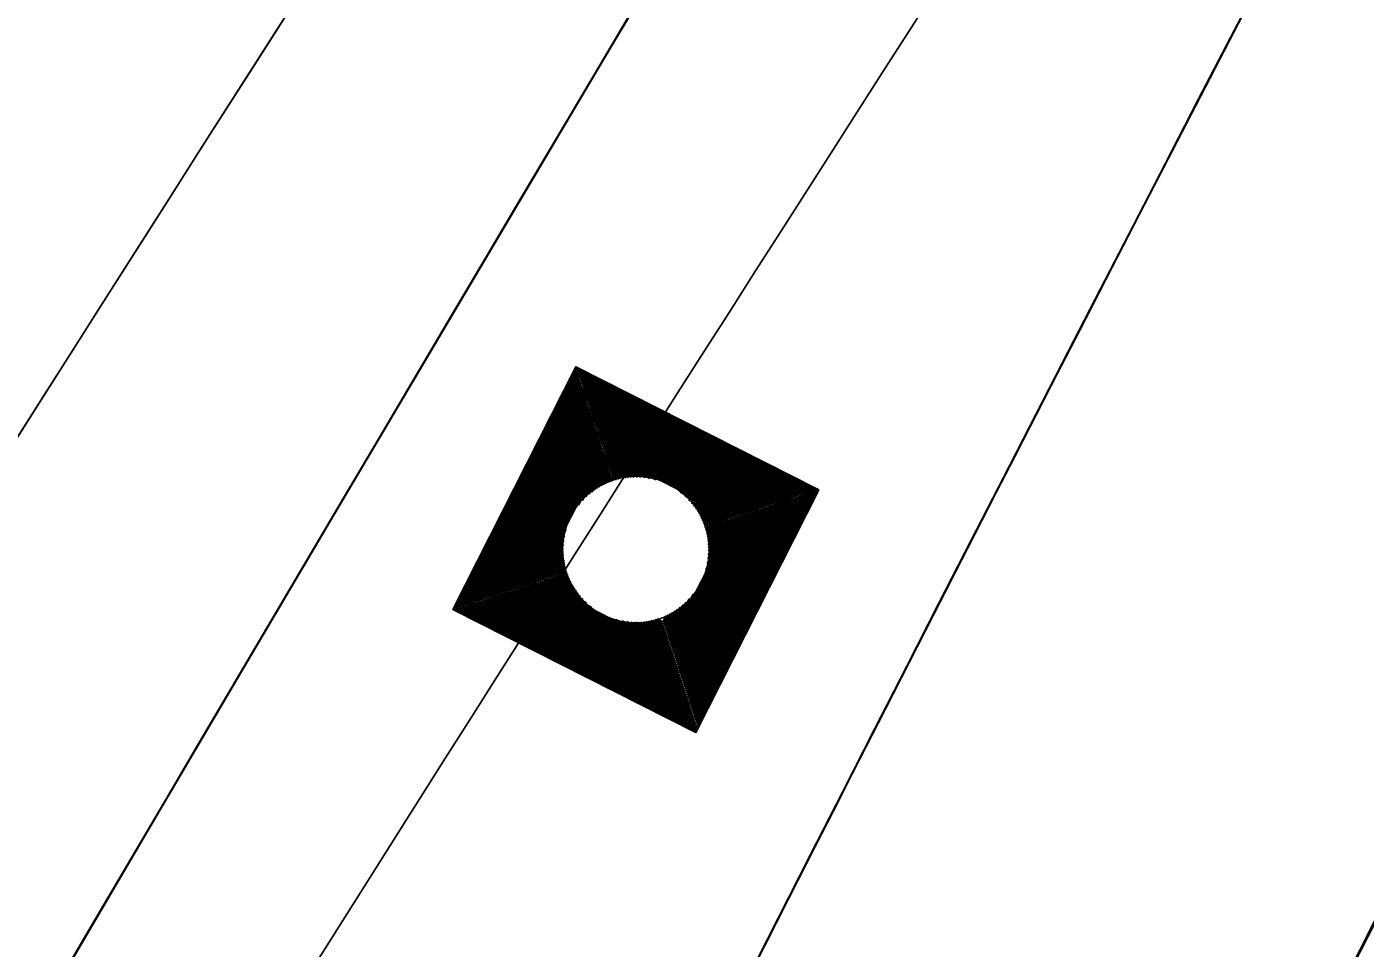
# Model space of a CAD drawing. Extents: x 14104283 to 14129344, y 8637090 to 8673339.
# Drawn here: x 14119000.1 to 14119030.21, y 8668654.53 to 8668675.27 of the extents above; entities that cross this region are included whole.
import ezdxf

# ---------------------------------------------------------------- set-up
doc = ezdxf.new("R2010")
doc.units = 0
for name, color, linetype in [('dsnCellElements', 7, 'Continuous'), ('dsnPaintExistingBrokenLaneLineWhite', 7, 'Continuous'), ('dsnPaintExistingChannelizingLaneWhite', 7, 'Continuous'), ('dsnPaintExistingEdgeLineRightWhite', 7, 'Continuous'), ('dsnPaintRemoveLaneLineWhite', 7, 'Continuous'), ('dsnShadingPaved', 7, 'Continuous'), ('dsnStdLabel', 7, 'Continuous'), ('dsnStgShadingPrevPav', 7, 'Continuous'), ('dsnTapeExistingChannelizingLaneWhite', 7, 'Continuous'), ('dsnTapeExistingChannelizingLaneYellow', 7, 'Continuous'), ('dsnTapePlaceChannelizingLaneWhite', 7, 'Continuous'), ('dsnTapePlaceChannelizingLaneYellow', 7, 'Continuous'), ('dsnTapeRemoveChannelizingYellow', 7, 'Continuous')]:
    doc.layers.add(name, color=color, linetype=linetype)

msp = doc.modelspace()

# ---------------------------------------------------------------- linework, layer by layer
at = {"layer": 'dsnCellElements'}
msp.add_circle((14119013.8, 8668663.503), 1.65, dxfattribs=at)
at = {"layer": 'dsnPaintExistingBrokenLaneLineWhite'}
for centre, radius, start, end in [((14121592.114, 8667345.675), 2864.949, 147.157369, 157.163302), ((14121955.849, 8666791.923), 3500, 144.954928, 149.507619)]:
    msp.add_arc(centre, radius, start, end, dxfattribs=at)
at = {"layer": 'dsnPaintExistingChannelizingLaneWhite'}
msp.add_arc((14118409.812, 8668902.168), 616, 336.565414, 343.63038, dxfattribs=at)
at = {"layer": 'dsnPaintExistingEdgeLineRightWhite'}
msp.add_arc((14121592.114, 8667345.675), 2852.949, 147.157369, 157.163302, dxfattribs=at)
at = {"layer": 'dsnPaintRemoveLaneLineWhite'}
msp.add_arc((14121592.114, 8667345.675), 2876.949, 151.259893, 153.708666, dxfattribs=at)
at = {"layer": 'dsnShadingPaved'}
for centre, radius, start, end in [((14121955.849, 8666791.923), 3512, 144.954928, 152.692114), ((14121955.849, 8666791.923), 3500, 144.954928, 152.692114), ((14121592.114, 8667345.675), 2888.949, 151.245384, 156.903373), ((14121592.114, 8667345.675), 2876.949, 151.245384, 156.903373), ((14118409.812, 8668902.168), 616, 336.565414, 343.63038)]:
    msp.add_arc(centre, radius, start, end, dxfattribs=at)
at = {"layer": 'dsnStdLabel'}
for points in [[(14119015.15, 8668659.387), (14119017.916, 8668664.852), (14119012.45, 8668667.618), (14119009.684, 8668662.153), (14119015.15, 8668659.387)], [(14119015.147, 8668659.388), (14119017.911, 8668664.851), (14119012.452, 8668667.614), (14119009.689, 8668662.154), (14119015.151, 8668659.39)], [(14119015.144, 8668659.39), (14119017.907, 8668664.849), (14119012.453, 8668667.609), (14119009.693, 8668662.156), (14119015.153, 8668659.393)], [(14119015.177, 8668659.528), (14119017.863, 8668664.835), (14119012.468, 8668667.565), (14119009.738, 8668662.17), (14119015.168, 8668659.422)], [(14119015.163, 8668659.573), (14119017.818, 8668664.82), (14119012.482, 8668667.521), (14119009.782, 8668662.185), (14119015.183, 8668659.452)], [(14119015.148, 8668659.617), (14119017.774, 8668664.806), (14119012.497, 8668667.476), (14119009.826, 8668662.199), (14119015.198, 8668659.481)], [(14119015.134, 8668659.661), (14119017.73, 8668664.791), (14119012.511, 8668667.432), (14119009.871, 8668662.214), (14119015.177, 8668659.528)], [(14119015.119, 8668659.706), (14119017.685, 8668664.777), (14119012.526, 8668667.388), (14119009.915, 8668662.228), (14119015.163, 8668659.573)], [(14119015.104, 8668659.75), (14119017.641, 8668664.762), (14119012.54, 8668667.343), (14119009.959, 8668662.243), (14119015.148, 8668659.617)], [(14119015.09, 8668659.794), (14119017.597, 8668664.748), (14119012.555, 8668667.299), (14119010.004, 8668662.257), (14119015.134, 8668659.661)], [(14119015.075, 8668659.839), (14119017.552, 8668664.733), (14119012.57, 8668667.255), (14119010.048, 8668662.272), (14119015.119, 8668659.706)], [(14119015.061, 8668659.883), (14119017.508, 8668664.719), (14119012.584, 8668667.21), (14119010.092, 8668662.287), (14119015.104, 8668659.75)], [(14119015.046, 8668659.927), (14119017.464, 8668664.704), (14119012.599, 8668667.166), (14119010.137, 8668662.301), (14119015.09, 8668659.794)], [(14119015.032, 8668659.972), (14119017.419, 8668664.689), (14119012.613, 8668667.122), (14119010.181, 8668662.316), (14119015.075, 8668659.839)], [(14119015.017, 8668660.016), (14119017.375, 8668664.675), (14119012.628, 8668667.077), (14119010.225, 8668662.33), (14119015.061, 8668659.883)], [(14119015.003, 8668660.06), (14119017.331, 8668664.66), (14119012.642, 8668667.033), (14119010.27, 8668662.345), (14119015.046, 8668659.927)], [(14119014.988, 8668660.105), (14119017.286, 8668664.646), (14119012.657, 8668666.989), (14119010.314, 8668662.359), (14119015.032, 8668659.972)], [(14119014.974, 8668660.149), (14119017.242, 8668664.631), (14119012.671, 8668666.944), (14119010.358, 8668662.374), (14119015.017, 8668660.016)], [(14119014.959, 8668660.193), (14119017.197, 8668664.617), (14119012.686, 8668666.9), (14119010.403, 8668662.388), (14119015.003, 8668660.06)], [(14119014.944, 8668660.238), (14119017.153, 8668664.602), (14119012.7, 8668666.856), (14119010.447, 8668662.403), (14119014.988, 8668660.105)], [(14119014.93, 8668660.282), (14119017.109, 8668664.588), (14119012.715, 8668666.811), (14119010.491, 8668662.417), (14119014.974, 8668660.149)], [(14119014.915, 8668660.327), (14119017.064, 8668664.573), (14119012.73, 8668666.767), (14119010.536, 8668662.432), (14119014.959, 8668660.193)], [(14119014.901, 8668660.371), (14119017.02, 8668664.559), (14119012.744, 8668666.723), (14119010.58, 8668662.446), (14119014.944, 8668660.238)], [(14119014.886, 8668660.415), (14119016.976, 8668664.544), (14119012.759, 8668666.678), (14119010.624, 8668662.461), (14119014.93, 8668660.282)], [(14119014.872, 8668660.46), (14119016.931, 8668664.529), (14119012.773, 8668666.634), (14119010.669, 8668662.476), (14119014.915, 8668660.327)], [(14119014.857, 8668660.504), (14119016.887, 8668664.515), (14119012.788, 8668666.589), (14119010.713, 8668662.49), (14119014.901, 8668660.371)], [(14119014.843, 8668660.548), (14119016.843, 8668664.5), (14119012.802, 8668666.545), (14119010.757, 8668662.505), (14119014.886, 8668660.415)], [(14119014.828, 8668660.593), (14119016.798, 8668664.486), (14119012.817, 8668666.501), (14119010.802, 8668662.519), (14119014.872, 8668660.46)], [(14119014.814, 8668660.637), (14119016.754, 8668664.471), (14119012.831, 8668666.456), (14119010.846, 8668662.534), (14119014.857, 8668660.504)], [(14119014.799, 8668660.681), (14119016.71, 8668664.457), (14119012.846, 8668666.412), (14119010.891, 8668662.548), (14119014.843, 8668660.548)], [(14119014.784, 8668660.726), (14119016.665, 8668664.442), (14119012.86, 8668666.368), (14119010.935, 8668662.563), (14119014.828, 8668660.593)], [(14119014.77, 8668660.77), (14119016.621, 8668664.428), (14119012.875, 8668666.323), (14119010.979, 8668662.577), (14119014.814, 8668660.637)], [(14119014.755, 8668660.814), (14119016.577, 8668664.413), (14119012.89, 8668666.279), (14119011.024, 8668662.592), (14119014.799, 8668660.681)], [(14119014.741, 8668660.859), (14119016.532, 8668664.399), (14119012.904, 8668666.235), (14119011.068, 8668662.606), (14119014.784, 8668660.726)], [(14119014.726, 8668660.903), (14119016.488, 8668664.384), (14119012.919, 8668666.19), (14119011.112, 8668662.621), (14119014.77, 8668660.77)], [(14119014.712, 8668660.947), (14119016.444, 8668664.369), (14119012.933, 8668666.146), (14119011.157, 8668662.636), (14119014.755, 8668660.814)], [(14119014.697, 8668660.992), (14119016.399, 8668664.355), (14119012.948, 8668666.102), (14119011.201, 8668662.65), (14119014.741, 8668660.859)], [(14119014.683, 8668661.036), (14119016.355, 8668664.34), (14119012.962, 8668666.057), (14119011.245, 8668662.665), (14119014.726, 8668660.903)], [(14119014.668, 8668661.08), (14119016.311, 8668664.326), (14119012.977, 8668666.013), (14119011.29, 8668662.679), (14119014.712, 8668660.947)], [(14119014.654, 8668661.125), (14119016.266, 8668664.311), (14119012.991, 8668665.969), (14119011.334, 8668662.694), (14119014.697, 8668660.992)], [(14119014.639, 8668661.169), (14119016.222, 8668664.297), (14119013.006, 8668665.924), (14119011.378, 8668662.708), (14119014.683, 8668661.036)], [(14119014.625, 8668661.213), (14119016.178, 8668664.282), (14119013.02, 8668665.88), (14119011.423, 8668662.723), (14119014.668, 8668661.08)], [(14119014.61, 8668661.258), (14119016.133, 8668664.268), (14119013.035, 8668665.836), (14119011.467, 8668662.737), (14119014.654, 8668661.125)], [(14119014.595, 8668661.302), (14119016.089, 8668664.253), (14119013.049, 8668665.791), (14119011.511, 8668662.752), (14119014.639, 8668661.169)], [(14119014.581, 8668661.346), (14119016.045, 8668664.239), (14119013.064, 8668665.747), (14119011.556, 8668662.766), (14119014.625, 8668661.213)], [(14119014.566, 8668661.391), (14119016, 8668664.224), (14119013.079, 8668665.703), (14119011.6, 8668662.781), (14119014.61, 8668661.258)], [(14119014.25, 8668665.073), (14119013.093, 8668665.658), (14119012.508, 8668664.502)], [(14119014.111, 8668665.106), (14119013.108, 8668665.614), (14119012.6, 8668664.611)], [(14119014.004, 8668665.123), (14119013.122, 8668665.57), (14119012.676, 8668664.688)], [(14119013.914, 8668665.132), (14119013.137, 8668665.525), (14119012.744, 8668664.748)], [(14119013.833, 8668665.136), (14119013.151, 8668665.481), (14119012.806, 8668664.799)], [(14119013.761, 8668665.136), (14119013.166, 8668665.437), (14119012.865, 8668664.842)], [(14119013.693, 8668665.133), (14119013.18, 8668665.392), (14119012.921, 8668664.879)], [(14119013.631, 8668665.127), (14119013.195, 8668665.348), (14119012.974, 8668664.912)], [(14119013.572, 8668665.12), (14119013.209, 8668665.303), (14119013.026, 8668664.941)], [(14119013.516, 8668665.111), (14119013.224, 8668665.259), (14119013.076, 8668664.967)], [(14119013.463, 8668665.101), (14119013.239, 8668665.215), (14119013.125, 8668664.99)], [(14119013.413, 8668665.089), (14119013.253, 8668665.17), (14119013.172, 8668665.01)], [(14119013.365, 8668665.077), (14119013.268, 8668665.126), (14119013.218, 8668665.029)], [(14119013.318, 8668665.063), (14119013.282, 8668665.082), (14119013.264, 8668665.045)], [(14119015.371, 8668663.053), (14119015.956, 8668664.21), (14119014.799, 8668664.795)], [(14119015.404, 8668663.192), (14119015.911, 8668664.195), (14119014.908, 8668664.703)], [(14119015.421, 8668663.298), (14119015.867, 8668664.18), (14119014.985, 8668664.627)], [(14119015.43, 8668663.389), (14119015.823, 8668664.166), (14119015.046, 8668664.559)], [(14119015.433, 8668663.469), (14119015.778, 8668664.151), (14119015.096, 8668664.497)], [(14119015.433, 8668663.542), (14119015.734, 8668664.137), (14119015.139, 8668664.438)], [(14119015.43, 8668663.609), (14119015.69, 8668664.122), (14119015.177, 8668664.382)], [(14119015.425, 8668663.672), (14119015.645, 8668664.108), (14119015.209, 8668664.328)], [(14119015.418, 8668663.731), (14119015.601, 8668664.093), (14119015.239, 8668664.277)], [(14119015.409, 8668663.786), (14119015.557, 8668664.079), (14119015.264, 8668664.227)], [(14119015.399, 8668663.839), (14119015.512, 8668664.064), (14119015.287, 8668664.178)], [(14119015.387, 8668663.89), (14119015.468, 8668664.05), (14119015.308, 8668664.13)], [(14119015.375, 8668663.938), (14119015.424, 8668664.035), (14119015.327, 8668664.084)], [(14119012.23, 8668663.952), (14119011.644, 8668662.796), (14119012.801, 8668662.21)], [(14119012.196, 8668663.813), (14119011.689, 8668662.81), (14119012.692, 8668662.302)], [(14119015.361, 8668663.984), (14119015.379, 8668664.02), (14119015.343, 8668664.039)], [(14119012.179, 8668663.707), (14119011.733, 8668662.825), (14119012.615, 8668662.378)], [(14119012.171, 8668663.616), (14119011.777, 8668662.839), (14119012.554, 8668662.446)], [(14119012.167, 8668663.536), (14119011.822, 8668662.854), (14119012.504, 8668662.509)], [(14119012.167, 8668663.463), (14119011.866, 8668662.868), (14119012.461, 8668662.567)], [(14119012.17, 8668663.396), (14119011.91, 8668662.883), (14119012.424, 8668662.623)], [(14119012.175, 8668663.333), (14119011.955, 8668662.897), (14119012.391, 8668662.677)], [(14119012.183, 8668663.274), (14119011.999, 8668662.912), (14119012.362, 8668662.728)], [(14119012.191, 8668663.219), (14119012.043, 8668662.926), (14119012.336, 8668662.778)], [(14119012.202, 8668663.166), (14119012.088, 8668662.941), (14119012.313, 8668662.827)], [(14119012.213, 8668663.115), (14119012.132, 8668662.956), (14119012.292, 8668662.875)], [(14119012.226, 8668663.067), (14119012.177, 8668662.97), (14119012.274, 8668662.921)], [(14119012.239, 8668663.021), (14119012.221, 8668662.985), (14119012.257, 8668662.966)], [(14119014.523, 8668661.524), (14119014.924, 8668662.317)], [(14119014.537, 8668661.479), (14119015, 8668662.394)], [(14119014.552, 8668661.435), (14119015.092, 8668662.503)], [(14119014.406, 8668661.879), (14119014.475, 8668662.015)], [(14119014.421, 8668661.834), (14119014.524, 8668662.038)], [(14119014.435, 8668661.79), (14119014.574, 8668662.064)], [(14119014.45, 8668661.746), (14119014.626, 8668662.093)], [(14119014.465, 8668661.701), (14119014.679, 8668662.126)], [(14119014.479, 8668661.657), (14119014.735, 8668662.163)], [(14119014.494, 8668661.613), (14119014.794, 8668662.206)], [(14119014.508, 8668661.568), (14119014.857, 8668662.257)], [(14119013.35, 8668661.932), (14119014.595, 8668661.302)], [(14119013.489, 8668661.899), (14119014.581, 8668661.346)], [(14119013.596, 8668661.882), (14119014.566, 8668661.391)], [(14119013.687, 8668661.873), (14119014.552, 8668661.435)], [(14119013.767, 8668661.869), (14119014.537, 8668661.479)], [(14119013.84, 8668661.869), (14119014.523, 8668661.524)], [(14119013.907, 8668661.873), (14119014.508, 8668661.568)], [(14119013.969, 8668661.878), (14119014.494, 8668661.613)], [(14119014.028, 8668661.885), (14119014.479, 8668661.657)], [(14119014.084, 8668661.894), (14119014.465, 8668661.701)], [(14119014.137, 8668661.904), (14119014.45, 8668661.746)], [(14119014.187, 8668661.916), (14119014.435, 8668661.79)], [(14119014.235, 8668661.928), (14119014.421, 8668661.834)], [(14119014.282, 8668661.942), (14119014.406, 8668661.879)]]:
    msp.add_lwpolyline(points, dxfattribs=at)
for radius in [2864.949, 2842.949]:
    msp.add_arc((14121592.114, 8667345.675), radius, 151.16499, 155.903428, dxfattribs=at)
at = {"layer": 'dsnStgShadingPrevPav'}
for centre, radius, start, end in [((14123732.957, 8665874.379), 5512, 146.425624, 157.163302), ((14123732.586, 8665873.821), 5512, 146.502133, 150.361956), ((14123732.846, 8665874.198), 5488.008, 146.41277, 150.668735), ((14123732.957, 8665874.379), 5488, 146.421187, 157.163302), ((14121592.114, 8667345.675), 2888.949, 147.236664, 156.233892), ((14121592.107, 8667345.679), 2888.949, 147.236664, 155.318405), ((14121592.114, 8667345.675), 2876.949, 147.240092, 156.233892), ((14121574.889, 8667355.291), 2857.26, 147.215341, 155.938429), ((14121574.765, 8667355.067), 2854.278, 147.211046, 155.933336)]:
    msp.add_arc(centre, radius, start, end, dxfattribs=at)
at = {"layer": 'dsnTapeExistingChannelizingLaneWhite'}
msp.add_arc((14121955.849, 8666791.923), 3512, 145.38458, 147.963777, dxfattribs=at)
at = {"layer": 'dsnTapeExistingChannelizingLaneYellow'}
msp.add_arc((14121592.114, 8667345.675), 2888.949, 151.259893, 155.318405, dxfattribs=at)
at = {"layer": 'dsnTapePlaceChannelizingLaneWhite'}
msp.add_arc((14121592.114, 8667345.675), 2876.949, 151.245384, 156.903373, dxfattribs=at)
at = {"layer": 'dsnTapePlaceChannelizingLaneYellow'}
for centre, radius, start, end in [((14121955.849, 8666791.923), 3500, 144.954928, 149.507619), ((14121592.114, 8667345.675), 2888.949, 151.245384, 156.903373)]:
    msp.add_arc(centre, radius, start, end, dxfattribs=at)
at = {"layer": 'dsnTapeRemoveChannelizingYellow'}
msp.add_arc((14121955.849, 8666791.923), 3488, 144.954928, 149.507619, dxfattribs=at)

doc.saveas('drawing.dxf')
